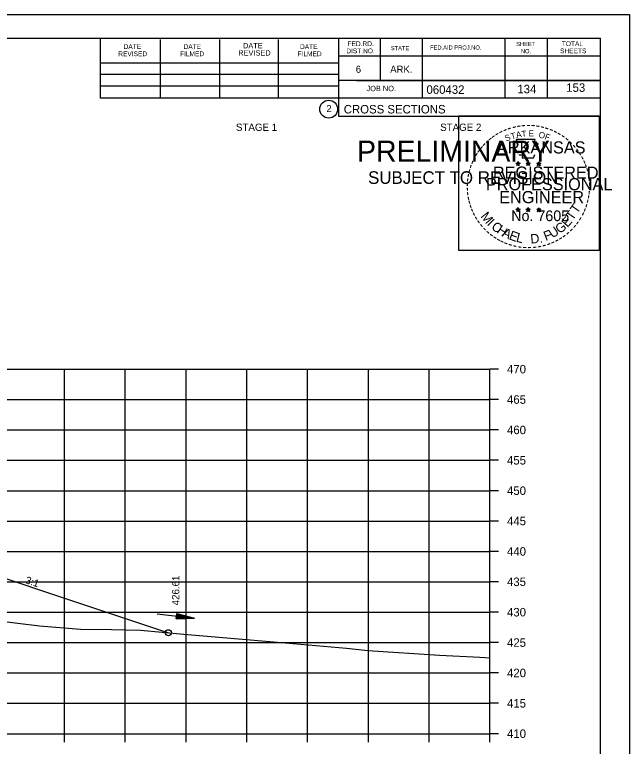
# Model space of a CAD drawing. Extents: x 1538688 to 1540766, y 656250 to 671912.
# Drawn here: x 1538920 to 1539021.1, y 669017.7 to 669138.2 of the extents above; entities that cross this region are included whole.
import ezdxf

# ---------------------------------------------------------------- set-up
doc = ezdxf.new("R2010")
doc.units = 0
for name, color, linetype in [('15', 7, 'Continuous'), ('18', 7, 'Continuous'), ('20', 7, 'Continuous'), ('22', 7, 'Continuous'), ('26', 7, 'Continuous'), ('39', 7, 'Continuous'), ('41', 7, 'Continuous'), ('42', 7, 'Continuous'), ('7', 7, 'Continuous'), ('8', 7, 'Continuous'), ('9', 7, 'Continuous'), ('Borings', 7, 'Continuous'), ('Default', 7, 'Continuous'), ('Horizontal Alignment', 7, 'Continuous'), ('RipRap', 7, 'Continuous')]:
    doc.layers.add(name, color=color, linetype=linetype)

msp = doc.modelspace()

# ---------------------------------------------------------------- linework, layer by layer
at = {"layer": '15'}
for p, q in [((1538946.53, 669038.74), (1538946.63, 669039.63)), ((1538946.53, 669038.74), (1538949.56, 669038.84)), ((1538946.54, 669038.81), (1538949.07, 669038.9)), ((1538946.55, 669038.89), (1538948.55, 669038.96)), ((1538946.56, 669038.96), (1538948.06, 669039.01)), ((1538946.57, 669039.11), (1538947.05, 669039.13)), ((1538946.57, 669039.04), (1538947.55, 669039.07)), ((1538946.59, 669039.25), (1538947.05, 669039.13)), ((1538946.6, 669039.33), (1538947.55, 669039.07)), ((1538946.61, 669039.41), (1538948.06, 669039.01)), ((1538946.62, 669039.48), (1538948.55, 669038.96)), ((1538946.63, 669039.63), (1538949.56, 669038.84)), ((1538946.63, 669039.56), (1538949.07, 669038.9))]:
    msp.add_line(p, q, dxfattribs=at)
at = {"layer": '18'}
msp.add_lwpolyline([(1538916.87, 669038.46), (1538924.08, 669037.55), (1538930.79, 669037.01), (1538935.93, 669036.97), (1538940.67, 669036.85), (1538947.8, 669036.21), (1538963.22, 669034.86), (1538974.58, 669033.87), (1538978.09, 669033.53), (1538989.87, 669032.77), (1538996.52, 669032.4), (1538998.18, 669032.32)], dxfattribs=at)
at = {"layer": '20'}
msp.add_lwpolyline([(1538816.53, 669051.58), (1538816.67, 669051.63), (1538821.67, 669051.53), (1538824.67, 669051.47), (1538825.17, 669051.47), (1538825.18, 669050.97), (1538826.18, 669050.99), (1538858.18, 669051.63), (1538890.18, 669050.99), (1538891.18, 669050.97), (1538891.19, 669051.47), (1538891.69, 669051.47), (1538894.69, 669051.53), (1538899.69, 669051.63), (1538945.27, 669036.44)], dxfattribs=at)
at = {"layer": '22'}
for p, q in [((1538718.18, 669079.82), (1538998.18, 669079.82)), ((1538928.18, 669019.82), (1538928.18, 669079.82)), ((1538938.18, 669019.82), (1538938.18, 669079.82)), ((1538948.18, 669019.82), (1538948.18, 669079.82)), ((1538958.18, 669019.82), (1538958.18, 669079.82)), ((1538968.18, 669019.82), (1538968.18, 669079.82)), ((1538978.18, 669019.82), (1538978.18, 669079.82)), ((1538988.18, 669019.82), (1538988.18, 669079.82)), ((1538998.18, 669019.82), (1538998.18, 669079.82)), ((1538718.18, 669074.82), (1538998.18, 669074.82)), ((1538718.18, 669069.82), (1538998.18, 669069.82)), ((1538718.18, 669064.82), (1538998.18, 669064.82)), ((1538718.18, 669059.82), (1538998.18, 669059.82)), ((1538718.18, 669054.82), (1538998.18, 669054.82)), ((1538718.18, 669049.82), (1538998.18, 669049.82)), ((1538718.18, 669044.82), (1538998.18, 669044.82)), ((1538718.18, 669039.82), (1538998.18, 669039.82)), ((1538718.18, 669034.82), (1538998.18, 669034.82)), ((1538718.18, 669029.82), (1538998.18, 669029.82)), ((1538718.18, 669024.82), (1538998.18, 669024.82)), ((1538718.18, 669019.82), (1538998.18, 669019.82))]:
    msp.add_line(p, q, dxfattribs=at)
at = {"layer": '26'}
msp.add_line((1538687.78, 669138.18), (1539021.11, 669138.18), dxfattribs=at)
for points in [[(1538687.77, 669138.18), (1539021.11, 669138.18), (1539021.11, 668924.84), (1538687.77, 668924.84)], [(1538993.03, 669121.51), (1539016.13, 669121.51), (1539016.13, 669099.36), (1538993.03, 669099.36)]]:
    msp.add_lwpolyline(points, close=True, dxfattribs=at)
msp.add_circle((1538945.27, 669036.44), 0.5, dxfattribs=at)
at = {"layer": '39'}
msp.add_line((1538943.42, 669039.55), (1538949.56, 669038.84), dxfattribs=at)
at = {"layer": '8'}
for p, q in [((1539002.44, 669113.73), (1539002.79, 669113.62)), ((1539002.44, 669113.73), (1539002.69, 669113.68)), ((1539002.44, 669113.73), (1539002.68, 669113.61)), ((1539002.57, 669113.32), (1539002.79, 669113.62)), ((1539002.57, 669113.32), (1539002.7, 669113.56)), ((1539002.57, 669113.32), (1539002.79, 669113.54)), ((1539002.79, 669113.98), (1539002.75, 669113.73)), ((1539002.79, 669113.62), (1539002.79, 669113.98)), ((1539002.79, 669113.98), (1539002.84, 669113.73)), ((1539003.13, 669113.73), (1539002.79, 669113.62)), ((1539003, 669113.32), (1539002.79, 669113.62)), ((1539003, 669113.32), (1539002.79, 669113.53)), ((1539003.13, 669113.73), (1539002.85, 669113.68)), ((1539003, 669113.32), (1539002.86, 669113.61)), ((1539003.13, 669113.73), (1539002.93, 669113.63)), ((1539004.11, 669113.73), (1539004.46, 669113.62)), ((1539004.11, 669113.73), (1539004.36, 669113.68)), ((1539004.11, 669113.73), (1539004.35, 669113.61)), ((1539004.24, 669113.32), (1539004.46, 669113.62)), ((1539004.24, 669113.32), (1539004.37, 669113.56)), ((1539004.24, 669113.32), (1539004.46, 669113.54)), ((1539004.46, 669113.98), (1539004.42, 669113.73)), ((1539004.46, 669113.62), (1539004.46, 669113.98)), ((1539004.46, 669113.98), (1539004.51, 669113.73)), ((1539004.8, 669113.73), (1539004.46, 669113.62)), ((1539004.67, 669113.32), (1539004.46, 669113.62)), ((1539004.67, 669113.32), (1539004.46, 669113.53)), ((1539004.8, 669113.73), (1539004.52, 669113.68)), ((1539004.67, 669113.32), (1539004.53, 669113.61)), ((1539004.8, 669113.73), (1539004.6, 669113.63)), ((1539005.87, 669113.72), (1539006.22, 669113.61)), ((1539005.87, 669113.72), (1539006.13, 669113.67)), ((1539005.87, 669113.72), (1539006.11, 669113.59)), ((1539006.01, 669113.31), (1539006.22, 669113.61)), ((1539006.01, 669113.31), (1539006.13, 669113.55)), ((1539006.01, 669113.31), (1539006.22, 669113.53)), ((1539006.22, 669113.97), (1539006.18, 669113.72)), ((1539006.22, 669113.61), (1539006.22, 669113.97)), ((1539006.22, 669113.97), (1539006.27, 669113.72)), ((1539006.57, 669113.72), (1539006.22, 669113.61)), ((1539006.43, 669113.31), (1539006.22, 669113.61)), ((1539006.43, 669113.31), (1539006.22, 669113.52)), ((1539006.57, 669113.72), (1539006.28, 669113.67)), ((1539006.43, 669113.31), (1539006.3, 669113.6)), ((1539006.57, 669113.72), (1539006.36, 669113.61)), ((1539002.78, 669106.41), (1539002.74, 669106.16)), ((1539002.78, 669106.04), (1539002.78, 669106.41)), ((1539002.78, 669106.41), (1539002.83, 669106.16)), ((1539004.45, 669106.41), (1539004.41, 669106.16)), ((1539004.45, 669106.04), (1539004.45, 669106.41)), ((1539004.45, 669106.41), (1539004.5, 669106.16)), ((1539006.22, 669106.4), (1539006.18, 669106.15)), ((1539006.22, 669106.03), (1539006.22, 669106.4)), ((1539006.22, 669106.4), (1539006.27, 669106.15)), ((1539002.43, 669106.16), (1539002.78, 669106.04)), ((1539002.43, 669106.16), (1539002.69, 669106.11)), ((1539002.43, 669106.16), (1539002.67, 669106.03)), ((1539002.57, 669105.75), (1539002.78, 669106.04)), ((1539002.57, 669105.75), (1539002.69, 669105.99)), ((1539002.57, 669105.75), (1539002.78, 669105.96)), ((1539003.13, 669106.16), (1539002.78, 669106.04)), ((1539003, 669105.75), (1539002.78, 669106.04)), ((1539003, 669105.75), (1539002.78, 669105.96)), ((1539003.13, 669106.16), (1539002.84, 669106.11)), ((1539003, 669105.75), (1539002.86, 669106.04)), ((1539003.13, 669106.16), (1539002.93, 669106.05)), ((1539004.1, 669106.16), (1539004.45, 669106.04)), ((1539004.1, 669106.16), (1539004.36, 669106.11)), ((1539004.1, 669106.16), (1539004.34, 669106.03)), ((1539004.24, 669105.75), (1539004.45, 669106.04)), ((1539004.24, 669105.75), (1539004.36, 669105.99)), ((1539004.24, 669105.75), (1539004.45, 669105.96)), ((1539004.8, 669106.16), (1539004.45, 669106.04)), ((1539004.67, 669105.75), (1539004.45, 669106.04)), ((1539004.67, 669105.75), (1539004.45, 669105.96)), ((1539004.8, 669106.16), (1539004.51, 669106.11)), ((1539004.67, 669105.75), (1539004.53, 669106.04)), ((1539004.8, 669106.16), (1539004.6, 669106.05)), ((1539005.87, 669106.15), (1539006.22, 669106.03)), ((1539005.87, 669106.15), (1539006.12, 669106.1)), ((1539005.87, 669106.15), (1539006.11, 669106.02)), ((1539006, 669105.74), (1539006.22, 669106.03)), ((1539006, 669105.74), (1539006.13, 669105.98)), ((1539006, 669105.74), (1539006.22, 669105.95)), ((1539006.57, 669106.15), (1539006.22, 669106.03)), ((1539006.43, 669105.74), (1539006.22, 669106.03)), ((1539006.43, 669105.74), (1539006.22, 669105.95)), ((1539006.57, 669106.15), (1539006.28, 669106.1)), ((1539006.43, 669105.74), (1539006.3, 669106.03)), ((1539006.57, 669106.15), (1539006.36, 669106.04))]:
    msp.add_line(p, q, dxfattribs=at)
for points in [[(1539002.48, 669117.61), (1539002.75, 669116.78)], [(1539005.99, 669116.68), (1539006.13, 669116.97), (1539005.45, 669116.94), (1539005.6, 669117.61), (1539002.48, 669117.61)], [(1539002.97, 669115.18), (1539002.97, 669115.1), (1539003.53, 669115.08), (1539003.48, 669114.6), (1539005.35, 669114.6), (1539005.55, 669115.14)], [(1539002.79, 669113.98), (1539003, 669113.32), (1539002.44, 669113.73), (1539003.13, 669113.73), (1539002.57, 669113.32), (1539002.79, 669113.98)], [(1539004.46, 669113.98), (1539004.67, 669113.32), (1539004.11, 669113.73), (1539004.8, 669113.73), (1539004.24, 669113.32), (1539004.46, 669113.98)], [(1539006.22, 669113.97), (1539006.43, 669113.31), (1539005.87, 669113.72), (1539006.57, 669113.72), (1539006.01, 669113.31), (1539006.22, 669113.97)], [(1539002.78, 669106.41), (1539003, 669105.75), (1539002.43, 669106.16), (1539003.13, 669106.16), (1539002.57, 669105.75), (1539002.78, 669106.41)], [(1539004.45, 669106.41), (1539004.67, 669105.75), (1539004.1, 669106.16), (1539004.8, 669106.16), (1539004.24, 669105.75), (1539004.45, 669106.41)], [(1539006.22, 669106.4), (1539006.43, 669105.74), (1539005.87, 669106.15), (1539006.57, 669106.15), (1539006, 669105.74), (1539006.22, 669106.4)]]:
    msp.add_lwpolyline(points, dxfattribs=at)
for centre, radius in [((1539002.79, 669113.62), 0.172), ((1539002.79, 669113.62), 0.145), ((1539002.79, 669113.62), 0.116), ((1539002.79, 669113.62), 0.0991), ((1539002.79, 669113.62), 0.0747), ((1539002.79, 669113.62), 0.0495), ((1539002.79, 669113.62), 0.0296), ((1539004.46, 669113.62), 0.172), ((1539004.46, 669113.62), 0.145), ((1539004.46, 669113.62), 0.116), ((1539004.46, 669113.62), 0.0991), ((1539004.46, 669113.62), 0.0747), ((1539004.46, 669113.62), 0.0495), ((1539004.46, 669113.62), 0.0296), ((1539006.22, 669113.61), 0.172), ((1539006.22, 669113.61), 0.145), ((1539006.22, 669113.61), 0.116), ((1539006.22, 669113.61), 0.0991), ((1539006.22, 669113.61), 0.0747), ((1539006.22, 669113.61), 0.0495), ((1539006.22, 669113.61), 0.0296), ((1539002.78, 669106.04), 0.172), ((1539002.78, 669106.04), 0.145), ((1539002.78, 669106.04), 0.116), ((1539002.78, 669106.04), 0.0991), ((1539002.78, 669106.04), 0.0747), ((1539002.78, 669106.04), 0.0495), ((1539002.78, 669106.04), 0.0296), ((1539004.45, 669106.04), 0.172), ((1539004.45, 669106.04), 0.145), ((1539004.45, 669106.04), 0.116), ((1539004.45, 669106.04), 0.0991), ((1539004.45, 669106.04), 0.0747), ((1539004.45, 669106.04), 0.0495), ((1539004.45, 669106.04), 0.0296), ((1539006.22, 669106.03), 0.172), ((1539006.22, 669106.03), 0.145), ((1539006.22, 669106.03), 0.116), ((1539006.22, 669106.03), 0.0991), ((1539006.22, 669106.03), 0.0747), ((1539006.22, 669106.03), 0.0495), ((1539006.22, 669106.03), 0.0296)]:
    msp.add_circle(centre, radius, dxfattribs=at)
at = {"layer": 'Borings'}
for p, q in [((1538998.18, 669019.82), (1538998.18, 669079.82)), ((1538999.58, 669079.82), (1538998.18, 669079.82)), ((1538999.58, 669074.82), (1538998.18, 669074.82)), ((1538999.58, 669069.82), (1538998.18, 669069.82)), ((1538999.58, 669064.82), (1538998.18, 669064.82)), ((1538999.58, 669059.82), (1538998.18, 669059.82)), ((1538999.58, 669054.82), (1538998.18, 669054.82)), ((1538999.58, 669049.82), (1538998.18, 669049.82)), ((1538999.58, 669044.82), (1538998.18, 669044.82)), ((1538999.58, 669039.82), (1538998.18, 669039.82)), ((1538999.58, 669034.82), (1538998.18, 669034.82)), ((1538999.58, 669029.82), (1538998.18, 669029.82)), ((1538999.58, 669024.82), (1538998.18, 669024.82)), ((1538718.18, 669019.82), (1538998.18, 669019.82)), ((1538928.18, 669018.42), (1538928.18, 669019.82)), ((1538938.18, 669018.42), (1538938.18, 669019.82)), ((1538948.18, 669018.42), (1538948.18, 669019.82)), ((1538958.18, 669018.42), (1538958.18, 669019.82)), ((1538968.18, 669018.42), (1538968.18, 669019.82)), ((1538978.18, 669018.42), (1538978.18, 669019.82)), ((1538988.18, 669018.42), (1538988.18, 669019.82)), ((1538998.18, 669018.42), (1538998.18, 669019.82)), ((1538999.58, 669019.82), (1538998.18, 669019.82))]:
    msp.add_line(p, q, dxfattribs=at)
at = {"layer": 'RipRap'}
for p, q in [((1538700.18, 669134.28), (1539016.36, 669134.28)), ((1538934.1, 669124.4), (1538934.1, 669134.28)), ((1538943.96, 669124.4), (1538943.96, 669134.08)), ((1538953.72, 669124.4), (1538953.72, 669134.08)), ((1538963.4, 669124.4), (1538963.4, 669134.08)), ((1538973.26, 669134.28), (1538973.26, 669121.48)), ((1538980.1, 669134.28), (1538980.1, 669127.34)), ((1538987.04, 669134.28), (1538987.04, 669124.4)), ((1539000.62, 669134.28), (1539000.62, 669124.4)), ((1539007.56, 669134.28), (1539007.56, 669124.4)), ((1539016.36, 668928.82), (1539016.36, 669134.28)), ((1539016.36, 669131.34), (1538973.26, 669131.34)), ((1539016.36, 669131.36), (1539016.36, 669131.36)), ((1538934.1, 669130.26), (1538973.26, 669130.26)), ((1538934.1, 669128.4), (1538973.26, 669128.4)), ((1539016.36, 669127.34), (1538973.26, 669127.34)), ((1538976.22, 669127.34), (1539016.36, 669127.34)), ((1538934.1, 669124.4), (1538934.1, 669126.46)), ((1538934.1, 669126.46), (1538973.26, 669126.46)), ((1539016.36, 669124.4), (1538934.1, 669124.4)), ((1538973.26, 669121.48), (1539016.36, 669121.48))]:
    msp.add_line(p, q, dxfattribs=at)
msp.add_circle((1538971.64, 669122.62), 1.47, dxfattribs=at)

# ---------------------------------------------------------------- texts
at = {"layer": '41'}
msp.add_text('426.61', height=1.2, rotation=90, dxfattribs=at).set_placement((1538947.07, 669040.94))
at = {"layer": '42'}
msp.add_text('3:1', height=1.2, rotation=341.5651, dxfattribs=at).set_placement((1538921.64, 669044.61))
at = {"layer": '7'}
for s, p in [('153', (1539010.73, 669125.47)), ('134', (1539002.68, 669125.23))]:
    msp.add_text(s, height=1.4, dxfattribs=at).set_placement(p)
at = {"layer": '8'}
for s, height, rotation, p in [('-', 1.6, 19.1761, (1539001.23, 669118.73)), ('-', 1.6, 13.6301, (1539001.98, 669118.97)), ('-', 1.6, 10.2193, (1539002.66, 669119.14)), ('-', 1.6, 5.8968, (1539003.38, 669119.25)), ('-', 1.6, 0.1862, (1539004.16, 669119.32)), ('-', 1.6, 357.743, (1539004.88, 669119.31)), ('-', 1.6, 352.1617, (1539005.62, 669119.25)), ('-', 1.6, 347.2049, (1539006.34, 669119.14)), ('-', 1.6, 342.3362, (1539006.98, 669118.98)), ('-', 1.6, 36.2317, (1538998.79, 669117.38)), ('-', 1.6, 34.0636, (1538999.36, 669117.78)), ('-', 1.6, 28.7918, (1538999.96, 669118.15)), ('-', 1.6, 24.3072, (1539000.59, 669118.46)), ('S', 1, 21.594, (1539000.83, 669117.28)), ('T', 1, 16.4036, (1539001.75, 669117.62)), ('A', 1, 11.2132, (1539002.57, 669117.87)), ('T', 1, 6.0228, (1539003.42, 669118.03)), ('E', 1, 0.8323, (1539004.53, 669118.14)), ('O', 1, 350.4515, (1539006.13, 669117.93)), ('F', 1, 340.0707, (1539007.09, 669117.7)), ('-', 1.6, 337.8551, (1539007.71, 669118.76)), ('-', 1.6, 334.1211, (1539008.34, 669118.49)), ('-', 1.6, 329.6409, (1539008.92, 669118.2)), ('-', 1.6, 325.8627, (1539009.57, 669117.84)), ('-', 1.6, 42.9622, (1538997.88, 669116.59)), ('-', 1.6, 38.9507, (1538998.31, 669117)), ('ARKANSAS', 2, 360, (1538999.33, 669115.32)), ('-', 1.6, 320.5297, (1539010.18, 669117.42)), ('-', 1.6, 315.5786, (1539010.77, 669116.93)), ('-', 1.6, 54.2325, (1538996.61, 669115.06)), ('-', 1.6, 50.6142, (1538997.03, 669115.62)), ('-', 1.6, 48.423, (1538997.43, 669116.11)), ('-', 1.6, 309.8797, (1539011.34, 669116.38)), ('-', 1.6, 306.6522, (1539011.87, 669115.78)), ('-', 1.6, 62.8713, (1538995.97, 669113.92)), ('-', 1.6, 58.0706, (1538996.29, 669114.53)), ('-', 1.4, 303.6753, (1539012.35, 669115.21)), ('-', 1.6, 299.6684, (1539012.67, 669114.6)), ('-', 1.6, 72.3945, (1538995.5, 669112.67)), ('-', 1.6, 67.7743, (1538995.72, 669113.3)), ('DWB', 0.01, 360, (1539002.77, 669113.61)), ('DWB', 0.01, 360, (1539004.44, 669113.61)), ('DWB', 0.01, 360, (1539006.21, 669113.6)), ('-', 1.6, 294.6628, (1539013, 669113.99)), ('-', 1.6, 290.5728, (1539013.25, 669113.41)), ('-', 1.6, 75.461, (1538995.3, 669111.96)), ('REGISTERED', 2, 360, (1538998.65, 669111.17)), ('-', 1.6, 285.1233, (1539013.49, 669112.83)), ('-', 1.6, 85.1863, (1538995.09, 669110.56)), ('-', 1.6, 81.2013, (1538995.17, 669111.25)), ('PROFESSIONAL', 2, 360, (1538997.51, 669109.27)), ('-', 1.6, 280.5493, (1539013.69, 669112.09)), ('-', 1.6, 276.5962, (1539013.85, 669111.32)), ('-', 1.6, 89.0622, (1538995.07, 669109.86)), ('-', 1.6, 274.3301, (1539013.91, 669110.6)), ('-', 1.6, 269.9407, (1539013.94, 669109.97)), ('-', 1.6, 94.1959, (1538995.1, 669109.13)), ('-', 1.6, 98.9479, (1538995.17, 669108.46)), ('ENGINEER', 2, 360, (1538999.69, 669107.14)), ('-', 1.6, 263.5172, (1539013.93, 669109.3)), ('-', 1.6, 101.7149, (1538995.31, 669107.73)), ('-', 1.6, 105.4578, (1538995.47, 669107.14)), ('-', 1.6, 255.7626, (1539013.74, 669107.97)), ('-', 1.6, 260.9953, (1539013.85, 669108.65)), ('-', 1.6, 109.0874, (1538995.69, 669106.5)), ('-', 1.6, 114.0643, (1538995.94, 669105.91)), ('T', 1.54, 55.055, (1539012.5, 669105.31)), ('-', 1.6, 247.8887, (1539013.34, 669106.58)), ('-', 1.6, 252.8681, (1539013.56, 669107.25)), ('-', 1.6, 115.7289, (1538996.24, 669105.29)), ('M', 1.54, 308.9175, (1538996.55, 669104.94)), ('No. 7605', 1.757, 360, (1539001.67, 669104.19)), ('DWB', 0.01, 360, (1539002.77, 669106.04)), ('DWB', 0.01, 360, (1539004.44, 669106.04)), ('DWB', 0.01, 360, (1539006.2, 669106.03)), ('E', 1.54, 48.7313, (1539010.93, 669103.06)), ('T', 1.54, 55.055, (1539011.77, 669104.19)), ('-', 1.6, 244.6197, (1539013.08, 669105.95)), ('-', 1.6, 120.4471, (1538996.6, 669104.7)), ('-', 1.6, 125.8934, (1538997, 669104.14)), ('I', 1.54, 316.4636, (1538997.6, 669103.62)), ('C', 1.54, 324.0197, (1538998.27, 669102.99)), ('G', 1.54, 38.2173, (1539009.67, 669102.04)), ('-', 1.6, 233.8452, (1539012.28, 669104.54)), ('-', 1.6, 239.0712, (1539012.68, 669105.2)), ('-', 1.6, 130.7181, (1538997.47, 669103.59)), ('-', 1.6, 134.2238, (1538997.98, 669103.05)), ('H', 1.54, 327.5342, (1538999.18, 669102.34)), ('A', 1.54, 332.5513, (1539000.03, 669101.8)), ('E', 1.54, 339.2068, (1539001.19, 669101.24)), ('F', 1.54, 20.8202, (1539007.34, 669100.92)), ('U', 1.54, 34.4052, (1539008.47, 669101.31)), ('-', 1.6, 225.7653, (1539011.37, 669103.41)), ('-', 1.6, 231.2538, (1539011.85, 669103.98)), ('-', 1.6, 138.9338, (1538998.51, 669102.58)), ('-', 1.6, 144.6463, (1538999.06, 669102.18)), ('-', 1.6, 148.0898, (1538999.63, 669101.81)), ('L', 1.54, 346.2929, (1539002.38, 669100.81)), ('D.', 1.54, 5.2602, (1539004.89, 669100.48)), ('-', 1.6, 212.2491, (1539009.77, 669102.05)), ('-', 1.6, 215.7363, (1539010.3, 669102.43)), ('-', 1.6, 221.0851, (1539010.85, 669102.9)), ('-', 1.6, 151.5704, (1539000.2, 669101.48)), ('-', 1.6, 154.6002, (1539000.73, 669101.23)), ('-', 1.6, 158.5612, (1539001.35, 669100.98)), ('-', 1.6, 162.7983, (1539002.04, 669100.77)), ('-', 1.6, 167.5555, (1539002.75, 669100.6)), ('-', 1.6, 195.4743, (1539007.29, 669100.87)), ('-', 1.6, 200.7184, (1539007.97, 669101.11)), ('-', 1.6, 204.2516, (1539008.59, 669101.38)), ('-', 1.6, 207.3568, (1539009.21, 669101.7)), ('-', 1.6, 173.1155, (1539003.52, 669100.49)), ('-', 1.6, 176.5183, (1539004.27, 669100.44)), ('-', 1.6, 181.5918, (1539005.02, 669100.46)), ('-', 1.6, 185.8167, (1539005.83, 669100.53)), ('-', 1.6, 191.2858, (1539006.56, 669100.67))]:
    msp.add_text(s, height=height, rotation=rotation, dxfattribs=at).set_placement(p)
at = {"layer": '9'}
for s, height, p in [('PRELIMINARY', 3.5, (1538976.31, 669113.95)), ('DWB', 0.01, (1538977.06, 669115.79)), ('SUBJECT TO REVISION', 2.0751, (1538978.12, 669110.32))]:
    msp.add_text(s, height=height, rotation=360, dxfattribs=at).set_placement(p)
at = {"layer": 'Default'}
for s, p in [('STAGE 1', (1538956.38, 669119.04)), ('STAGE 2', (1538989.98, 669119.04))]:
    msp.add_text(s, height=1.2, dxfattribs=at).set_placement(p)
at = {"layer": 'Horizontal Alignment'}
for s, p in [('470', (1539000.98, 669079.12)), ('465', (1539000.98, 669074.12)), ('460', (1539000.98, 669069.12)), ('455', (1539000.98, 669064.12)), ('450', (1539000.98, 669059.12)), ('445', (1539000.98, 669054.12)), ('440', (1539000.98, 669049.12)), ('435', (1539000.98, 669044.12)), ('430', (1539000.98, 669039.12)), ('425', (1539000.98, 669034.12)), ('420', (1539000.98, 669029.12)), ('415', (1539000.98, 669024.12)), ('410', (1539000.98, 669019.12))]:
    msp.add_text(s, height=1.4, dxfattribs=at).set_placement(p)
at = {"layer": 'RipRap'}
for s, height, p in [('DATE', 0.782, (1538937.9, 669132.52)), ('DATE', 0.782, (1538947.76, 669132.52)), ('DATE', 0.879, (1538957.54, 669132.62)), ('DATE', 0.782, (1538966.92, 669132.52)), ('FED.RD.', 0.782, (1538974.74, 669133)), ('STATE', 0.684, (1538981.86, 669132.32)), ('FED.AID PROJ.NO.', 0.684, (1538988.32, 669132.42)), ('SHEET', 0.684, (1539002.48, 669133)), ('TOTAL', 0.782, (1539010, 669133)), ('REVISED', 0.782, (1538937.02, 669131.34)), ('FILMED', 0.782, (1538947.18, 669131.34)), ('REVISED', 0.879, (1538956.76, 669131.44)), ('FILMED', 0.782, (1538966.52, 669131.34)), ('DIST.NO.', 0.782, (1538974.54, 669131.82)), ('NO.', 0.684, (1539003.26, 669131.82)), ('SHEETS', 0.782, (1539009.72, 669131.82)), ('6', 1.17, (1538976.1, 669128.6)), ('ARK.', 1.172, (1538981.76, 669128.6)), ('JOB NO.', 0.879, (1538977.86, 669125.58)), ('060432', 1.4, (1538987.73, 669125.14)), ('2', 1.17, (1538971.26, 669122.13)), ('CROSS SECTIONS', 1.4, (1538974.12, 669121.91))]:
    msp.add_text(s, height=height, rotation=360, dxfattribs=at).set_placement(p)

doc.saveas('drawing.dxf')
